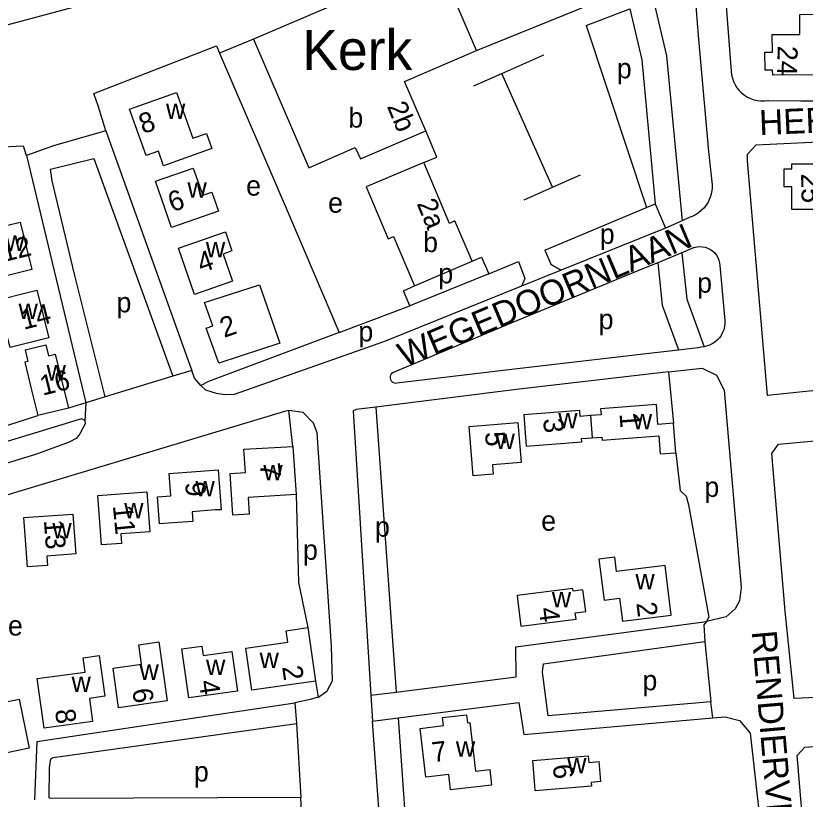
# Model space of a CAD drawing. Extents: x 162667 to 164645, y 379003 to 382150.
# Drawn here: x 162956.6 to 163114.4, y 380698.6 to 380855.2 of the extents above; entities that cross this region are included whole.
import ezdxf

# ---------------------------------------------------------------- set-up
doc = ezdxf.new("R2010")
doc.units = 0
for name, color, linetype in [('BLT_Basislijn', 7, 'Continuous'), ('BLT_Bebouwing', 7, 'Continuous'), ('BLT_Bebouwing_beschrifting', 7, 'Continuous'), ('BLT_Centroide', 7, 'Continuous'), ('BLT_Huisnummer', 7, 'Continuous'), ('BLT_Huisnummer_ tussenligend', 7, 'Continuous'), ('BLT_Huisnummer_zonder_bebouwing', 7, 'Continuous'), ('BLT_Onderverdeling_panden', 7, 'Continuous'), ('BLT_Plantopo', 7, 'Continuous'), ('BLT_Straatnaam', 7, 'Continuous')]:
    doc.layers.add(name, color=color, linetype=linetype)

msp = doc.modelspace()

# ---------------------------------------------------------------- linework, layer by layer
at = {"layer": 'BLT_Basislijn'}
for p, q in [((163088.77, 380900.71), (163093.01, 380851.28)), ((163097.8, 380867.69), (163099.6, 380844.11)), ((163048.68, 380848.26), (163078.42, 380860.34)), ((163070.6, 380853.24), (163079.3, 380856.59)), ((163070.6, 380853.24), (163082.65, 380816.85)), ((163004.13, 380850.53), (162997.32, 380847.73)), ((163093.01, 380851.28), (163095.05, 380828.03)), ((162997.32, 380847.73), (163011.22, 380815.34)), ((163053.74, 380843.66), (163062.11, 380847.38)), ((163048.12, 380841.17), (163053.74, 380843.66)), ((163063.84, 380820.9), (163053.74, 380843.66)), ((162974.63, 380832.17), (162973.15, 380837)), ((163095.05, 380828.03), (163095.75, 380821.4)), ((163063.84, 380820.9), (163069.45, 380823.39)), ((163058.23, 380818.4), (163063.84, 380820.9)), ((163082.65, 380816.85), (163084.41, 380817.59)), ((163084.41, 380817.59), (163086.47, 380812.74)), ((163062.33, 380808.32), (163082.65, 380816.85)), ((163011.22, 380815.34), (163021.24, 380791.89)), ((163089.75, 380814.22), (163086.47, 380812.74)), ((163091.16, 380814.86), (163089.75, 380814.22)), ((163086.47, 380812.74), (163065.6, 380804.31)), ((163089.71, 380807.83), (163084.9, 380805.83)), ((163092.2, 380808.86), (163089.71, 380807.83)), ((163051.13, 380803.59), (163057.07, 380806.1)), ((163097.31, 380805.27), (163098.28, 380794.29)), ((163065.6, 380804.31), (163057.67, 380801.11)), ((163057.67, 380801.11), (163030.31, 380790.06)), ((163055.73, 380793.81), (163031.87, 380783.8)), ((163089.07, 380788.44), (163093.44, 380788.97)), ((162991.78, 380784.29), (162988.01, 380783.14)), ((163032.77, 380781.8), (163055.11, 380784.48)), ((163087.06, 380784.04), (163088.07, 380773.75)), ((162988.01, 380783.14), (162974.46, 380778.99)), ((162970.62, 380777.82), (162967.11, 380776.75)), ((162970.62, 380777.82), (162970.41, 380774.29)), ((162974.46, 380778.99), (162970.62, 380777.82)), ((163011.98, 380769.12), (163011.16, 380776.3)), ((163028.59, 380776.98), (163032.63, 380720)), ((162935.79, 380767.31), (162961, 380775.26)), ((163094.34, 380730.12), (163095.54, 380718.06)), ((163016.48, 380722.18), (163017.02, 380718.95)), ((163027.57, 380719.36), (163027.92, 380714.18)), ((162960.84, 380710.09), (163012.38, 380717.87)), ((163012.38, 380717.87), (163012.69, 380713.68)), ((163095.92, 380714.84), (163095.54, 380718.06)), ((163032.99, 380714.82), (163037.19, 380655.68)), ((163012.69, 380713.68), (163013.54, 380698.94)), ((163032.11, 380655.01), (163027.92, 380714.18)), ((162960.84, 380710.09), (162960.36, 380698.45)), ((163013.81, 380693.92), (163013.54, 380698.94))]:
    msp.add_line(p, q, dxfattribs=at)
for points in [[(163069.84, 380918.61), (163086.65, 380847.18), (163089.75, 380814.22)], [(162840.83, 380822.66), (162867.92, 380830.07), (162925.19, 380845.45), (162970.08, 380857.48)], [(163079.3, 380856.59), (163081.7, 380846.37), (163084.41, 380817.59)], [(162973.15, 380837), (162972.21, 380839.65), (162996.7, 380849.18), (162997.32, 380847.73)], [(163099.6, 380844.11), (163099.67, 380843.41), (163099.82, 380842.72), (163100.05, 380842.05), (163100.35, 380841.42), (163100.73, 380840.82), (163101.16, 380840.26), (163101.66, 380839.76), (163102.21, 380839.32), (163102.81, 380838.94), (163103.45, 380838.64), (163104.11, 380838.41), (163104.8, 380838.25), (163105.5, 380838.17), (163106.21, 380838.18), (163106.91, 380838.26), (163107.02, 380838.28)], [(163107.02, 380838.28), (163113.52, 380838.2), (163120.01, 380838.19), (163126.5, 380838.27), (163132.99, 380838.42), (163139.49, 380838.66), (163145.97, 380838.98), (163152.45, 380839.37), (163158.93, 380839.85), (163165.4, 380840.4), (163170.83, 380840.93)], [(162974.63, 380832.17), (162964.12, 380829.17), (162958.77, 380827.28)], [(162974.63, 380832.17), (162991.39, 380785.36), (162991.78, 380784.29)], [(163038.14, 380825.84), (163040.75, 380826.94), (163038.56, 380832.19)], [(163120.29, 380780.66), (163106.85, 380779.26), (163102.83, 380826.2), (163102.84, 380827.55), (163104.55, 380829.4), (163136.41, 380830.9)], [(163128.17, 380719.46), (163112.14, 380718.68), (163110.34, 380736.19), (163107.68, 380767.7), (163109.06, 380769.56), (163171.9, 380775.35), (163190.48, 380777.82), (163219.37, 380783.65), (163245.36, 380791.12), (163256.99, 380795.58), (163276.84, 380806.74), (163300, 380822.44), (163309.76, 380830.07)], [(162958.77, 380827.28), (162958.13, 380829.16), (162953.82, 380828.94)], [(162958.77, 380827.28), (162970.62, 380777.82)], [(162974.46, 380778.99), (162968.4, 380803.26), (162963.9, 380822.2), (162963.57, 380824.55), (162972.18, 380826.66), (162988.01, 380783.14)], [(163095.75, 380821.4), (163095.75, 380820.68), (163095.66, 380819.96), (163095.5, 380819.26), (163095.26, 380818.58), (163094.95, 380817.93), (163094.56, 380817.32), (163094.11, 380816.75), (163093.6, 380816.24), (163093.04, 380815.79), (163092.43, 380815.4), (163091.78, 380815.08), (163091.16, 380814.86)], [(163062.33, 380808.32), (163063.55, 380805.53), (163065.6, 380804.31)], [(163089.71, 380807.83), (163090.72, 380798.51), (163094.18, 380789.04)], [(163092.2, 380808.86), (163092.74, 380809), (163093.3, 380809.05), (163093.86, 380809.03), (163094.41, 380808.92), (163094.94, 380808.74), (163095.43, 380808.49), (163095.89, 380808.16), (163096.29, 380807.78), (163096.64, 380807.34), (163096.92, 380806.86), (163097.13, 380806.34), (163097.26, 380805.79), (163097.31, 380805.27)], [(163047.8, 380806.16), (163049.65, 380806.97), (163051.13, 380803.59)], [(163057.07, 380806.1), (163058.36, 380802.67), (163057.67, 380801.11)], [(163084.9, 380805.83), (163082.05, 380804.65), (163055.73, 380793.81)], [(163084.9, 380805.83), (163085.81, 380797.36), (163089.07, 380788.44)], [(163051.13, 380803.59), (163035.33, 380797.23)], [(163035.33, 380797.23), (163034.11, 380800.18), (163036.27, 380801.23)], [(163021.24, 380791.89), (163035.33, 380797.23)], [(163098.28, 380794.29), (163098.3, 380793.67), (163098.23, 380793.05), (163098.09, 380792.44), (163097.87, 380791.85), (163097.58, 380791.3), (163097.22, 380790.79), (163096.8, 380790.33), (163096.32, 380789.93), (163095.8, 380789.59), (163095.24, 380789.32), (163094.64, 380789.13), (163094.18, 380789.04)], [(163021.24, 380791.89), (162995.09, 380782.11), (162993.61, 380781.31)], [(163030.31, 380790.06), (163000.27, 380779.49), (162998.3, 380779.41), (162996.74, 380779.69), (162994.6, 380780.35), (162993.61, 380781.31)], [(163094.18, 380789.04), (163094.03, 380789.01), (163093.44, 380788.97)], [(163055.11, 380784.48), (163082.6, 380787.66), (163089.07, 380788.44)], [(162993.61, 380781.31), (162992.34, 380782.77), (162991.78, 380784.29)], [(163087.06, 380784.04), (163086.53, 380783.98), (163057.23, 380780.57), (163028.59, 380776.98)], [(163087.06, 380784.04), (163093.81, 380784.75), (163096.62, 380783.33), (163098.15, 380780.34), (163101.56, 380740.93), (163101.21, 380738.22), (163100.35, 380736.62), (163098.59, 380735.03), (163094.65, 380734.11)], [(163031.87, 380783.8), (163031.65, 380783.6), (163031.5, 380783.34), (163031.41, 380783.05), (163031.41, 380782.76), (163031.49, 380782.47), (163031.64, 380782.21), (163031.85, 380782), (163032.11, 380781.85), (163032.4, 380781.78), (163032.77, 380781.8)], [(163011.16, 380776.3), (163010.29, 380776.11), (162877.74, 380736.14)], [(163017.02, 380718.95), (163017.1, 380718.97), (163018.85, 380720.24), (163019.89, 380722.24), (163019.71, 380729.15), (163016.85, 380771.84), (163016.11, 380773.74), (163014.04, 380775.89), (163011.16, 380776.3)], [(163028.59, 380776.98), (163024.65, 380776.49), (163024.03, 380776.21), (163027.57, 380719.36)], [(162970.41, 380774.29), (162969.76, 380774.62), (162928.14, 380761.95), (162927.72, 380761.42)], [(162970.41, 380774.29), (162970.46, 380773.59), (162969.39, 380771.59), (162968.64, 380770.72), (162967.29, 380769.93), (162960.56, 380767.51), (162949.18, 380764.04), (162932.93, 380759.41), (162931.44, 380759.51), (162928.02, 380760.46), (162927.72, 380761.42)], [(163088.52, 380767.84), (163089.35, 380760.28), (163090.59, 380759.14), (163091.04, 380757.43), (163095.12, 380734.97), (163094.65, 380734.11)], [(163116.28, 380665.57), (163112.77, 380707.3), (163114.27, 380709.01), (163147.61, 380711.21), (163185.6, 380714.88), (163208.39, 380718.9), (163230.08, 380724.48), (163246.33, 380729.8), (163260.42, 380735.06), (163271.22, 380739.44), (163282.17, 380744.37), (163282.98, 380744.48), (163295.56, 380751.32), (163300, 380754.05), (163310.75, 380759.91), (163318.6, 380764.96)], [(163012.66, 380759.47), (163013.08, 380741.92), (163014.96, 380732.88)], [(163032.63, 380720), (163056.6, 380723.05), (163056.51, 380729.03), (163094.65, 380734.11)], [(163094.65, 380734.11), (163094.1, 380733.45), (163094.34, 380730.12)], [(163095.54, 380718.06), (163063.01, 380715.27), (163061.86, 380724), (163062.08, 380725.66), (163094.34, 380730.12)], [(163027.57, 380719.36), (163032.63, 380720)], [(163017.02, 380718.95), (163015.44, 380718.52), (163012.38, 380717.87)], [(163032.99, 380714.82), (163057.16, 380717.88), (163058.15, 380711.53), (163095.92, 380714.84)], [(163027.92, 380714.18), (163032.99, 380714.82)], [(163095.92, 380714.84), (163098.38, 380715.05), (163101.21, 380714.31), (163103.37, 380711.77), (163107.27, 380676.68), (163107.36, 380673.84), (163106.24, 380671.45), (163103.92, 380669.79), (163099.19, 380669.11)], [(163013.54, 380698.94), (162963.56, 380698.7), (162963.24, 380698.86), (162963.31, 380704.87), (162963.62, 380706.67), (162964.1, 380706.94), (163012.69, 380713.68)]]:
    msp.add_lwpolyline(points, dxfattribs=at)
at = {"layer": 'BLT_Bebouwing'}
for p, q in [((162958.48, 380788.38), (162962.62, 380789.39)), ((162967.11, 380776.75), (162961, 380775.26)), ((163088.52, 380767.84), (163088.07, 380773.75)), ((163011.98, 380769.12), (163012.66, 380759.47)), ((163014.96, 380732.88), (163016.48, 380722.18)), ((163073.55, 380702.11), (163073.22, 380706.11))]:
    msp.add_line(p, q, dxfattribs=at)
for points in [[(163040.95, 380866.34), (163004.13, 380850.53)], [(163048.68, 380848.26), (163040.95, 380866.34)], [(163004.13, 380850.53), (163015.16, 380824.8), (163024.46, 380828.83), (163025.49, 380826.58), (163038.56, 380832.19)], [(163038.56, 380832.19), (163034.31, 380842.08), (163048.68, 380848.26)], [(162979.34, 380836.52), (162988.75, 380839.87), (162992.01, 380830.7), (162994.74, 380831.68), (162995.81, 380828.66), (162986.14, 380825.22), (162985.11, 380828.14), (162982.63, 380827.26), (162979.34, 380836.52)], [(163038.14, 380825.84), (163026.62, 380820.98), (163031.03, 380810.61), (163032.09, 380811.07), (163036.27, 380801.23)], [(163047.8, 380806.16), (163044.36, 380814.18), (163043.29, 380813.69), (163038.14, 380825.84)], [(163036.27, 380801.23), (163047.8, 380806.16)], [(162951.21, 380797.92), (162960.81, 380800.34), (162963.21, 380790.84), (162955.45, 380788.88), (162954.04, 380794.47), (162952.2, 380794.01), (162951.21, 380797.92)], [(162962.62, 380789.39), (162963.15, 380787.22), (162964.47, 380787.54), (162967.11, 380776.75)], [(162958.48, 380788.38), (162959.03, 380786.11), (162958.39, 380785.96), (162959.82, 380780.11), (162961, 380775.26)], [(163071.48, 380775.26), (163069.39, 380775.1), (163069.3, 380776.28), (163058.14, 380775.42), (163058.62, 380769.16)], [(163088.07, 380773.75), (163084.94, 380773.51), (163084.64, 380777.46), (163073.47, 380776.6), (163073.56, 380775.42), (163071.48, 380775.26)], [(163058.62, 380769.16), (163069.74, 380770.01), (163069.69, 380770.66), (163071.82, 380770.83)], [(163071.82, 380770.83), (163073.75, 380770.97), (163073.8, 380770.33), (163085.12, 380771.2), (163085.39, 380767.6), (163088.52, 380767.84)], [(163012.66, 380759.47), (163003.02, 380758.87), (163003.25, 380755.56), (162999.97, 380755.35), (162999.43, 380763.67), (163002.48, 380763.87), (163002.18, 380768.53), (163011.98, 380769.12)], [(163074.18, 380738.37), (163077.27, 380738.76), (163077.85, 380734.16), (163087.6, 380735.38), (163086.36, 380745.28), (163076.69, 380744.07), (163076.33, 380746.94), (163073.15, 380746.54), (163074.18, 380738.37)], [(163070.51, 380736.07), (163069.96, 380740.43), (163068.01, 380740.19), (163067.94, 380740.73), (163056.78, 380739.33), (163056.93, 380738.12), (163057.55, 380733.16), (163068.57, 380734.54), (163068.41, 380735.81), (163070.51, 380736.07)], [(163016.48, 380722.18), (163003.79, 380720.37), (163002.58, 380728.74), (163011, 380729.99), (163010.67, 380732.27), (163014.96, 380732.88)], [(163073.55, 380702.11), (163071.57, 380701.94), (163071.63, 380701.16), (163060.43, 380700.23), (163060.35, 380701.29), (163059.93, 380706.32), (163071, 380707.24), (163071.11, 380705.94), (163073.22, 380706.11)]]:
    msp.add_lwpolyline(points, dxfattribs=at)
for points in [[(163120.41, 380855.51), (163120.47, 380847.91), (163116.97, 380847.88), (163116.99, 380843.38), (163107.89, 380843.32), (163107.86, 380844.3), (163106.36, 380844.29), (163106.33, 380847.92), (163107.83, 380847.93), (163107.8, 380851.44), (163113.31, 380851.48), (163113.28, 380855.48)], [(163111.69, 380816.44), (163111.68, 380820.97), (163110.17, 380820.97), (163110.16, 380824.58), (163111.72, 380824.6), (163111.69, 380825.57), (163116.32, 380825.6), (163119.83, 380825.63), (163119.81, 380824.6), (163119.82, 380820.08), (163123.33, 380820.09), (163123.35, 380812.46), (163116.23, 380812.44), (163116.22, 380816.45)], [(162984.5, 380822.11), (162992.05, 380824.76), (162993.96, 380819.32), (162995.75, 380819.95), (162997.09, 380816.14), (162987.75, 380812.86)], [(162949.72, 380812.07), (162957.49, 380813.96), (162959.81, 380804.44), (162950.13, 380802.09), (162949.18, 380806), (162951.08, 380806.47)], [(162989.14, 380808.76), (162998.49, 380812), (162999.81, 380808.2), (162998.02, 380807.57), (162999.9, 380802.12), (162992.34, 380799.5)], [(163047.19, 380773.1), (163056.96, 380773.89), (163057.6, 380765.92), (163051.85, 380765.45), (163052, 380763.56), (163047.99, 380763.23)], [(162987.26, 380763.7), (162997.04, 380764.42), (162997.62, 380756.44), (162996.48, 380756.42), (162991.87, 380756.02), (162992, 380754.12), (162987.98, 380753.83), (162985.34, 380753.63), (162984.94, 380759.04), (162987.59, 380759.23)], [(162973.02, 380759.3), (162982.79, 380760), (162983.37, 380752.03), (162977.61, 380751.61), (162977.75, 380749.71), (162973.73, 380749.42)], [(162958.23, 380754.87), (162968, 380755.58), (162968.58, 380747.6), (162962.82, 380747.19), (162962.96, 380745.29), (162958.94, 380745)], [(162976.04, 380724.76), (162981.75, 380725.57), (162981.2, 380729.44), (162985.19, 380730.01), (162986.87, 380718.22), (162977.16, 380716.84)], [(162989.77, 380728.61), (162993.77, 380729.18), (162994.04, 380727.3), (162999.75, 380728.11), (163000.88, 380720.2), (162991.17, 380718.81)], [(162960.85, 380722.69), (162970.48, 380723.99), (162970.09, 380726.87), (162973.25, 380727.31), (162974.39, 380719.15), (162971.32, 380718.72), (162971.96, 380714.1), (162962.25, 380712.76)], [(162944.01, 380718.82), (162947.15, 380719.47), (162947.73, 380716.65), (162957.25, 380718.57), (162959.26, 380708.78), (162949.66, 380706.78), (162948.72, 380711.35), (162945.68, 380710.74)], [(163037.39, 380712.72), (163042.11, 380713.29), (163041.91, 380714.89), (163046.68, 380715.47), (163046.87, 380713.86), (163047.32, 380713.92), (163048.47, 380704.15), (163051.34, 380704.5), (163051.7, 380701.41), (163043.51, 380700.43), (163043.15, 380703.51), (163038.52, 380702.96)]]:
    msp.add_lwpolyline(points, close=True, dxfattribs=at)
at = {"layer": 'BLT_Onderverdeling_panden'}
msp.add_line((163071.48, 380775.26), (163071.82, 380770.83), dxfattribs=at)
at = {"layer": 'BLT_Plantopo'}
msp.add_lwpolyline([(162994.29, 380797.87), (163005.3, 380801.4), (163009.34, 380789.76), (162997.19, 380785.73), (162994.67, 380792.77), (162995.95, 380793.23)], close=True, dxfattribs=at)

# ---------------------------------------------------------------- texts
at = {"layer": 'BLT_Bebouwing_beschrifting'}
msp.add_text('Kerk', height=8, dxfattribs=at).set_placement((163013.85, 380844.36))
at = {"layer": 'BLT_Centroide'}
for s, p in [('p', (163076.72, 380842.69)), ('w', (162986.62, 380834.56)), ('b', (163023.07, 380832.84)), ('w', (162990.91, 380818.81)), ('e', (163002.64, 380819.24)), ('e', (163019.02, 380815.83)), ('p', (163073.32, 380809.6)), ('w', (162954.52, 380808.2)), ('b', (163038.01, 380807.94)), ('w', (162994.59, 380806.88)), ('p', (163041.05, 380801.7)), ('p', (163092.77, 380799.83)), ('p', (162976.73, 380795.9)), ('w', (162957.15, 380794.59)), ('p', (163073.09, 380792.54)), ('p', (163025.07, 380790.1)), ('w', (162962.75, 380782.28)), ('w', (163065.01, 380772.72)), ('w', (163079.92, 380772.53)), ('w', (163052.48, 380768.56)), ('w', (163006.08, 380762.34)), ('w', (162992.51, 380759.12)), ('p', (163094.22, 380759.01)), ('w', (162978.26, 380754.72)), ('p', (163028.39, 380751.06)), ('e', (163061.61, 380752.25)), ('w', (162963.91, 380750.72)), ('p', (163014, 380746.44)), ('w', (163080.43, 380740.56)), ('w', (163063.73, 380736.94)), ('e', (162955.04, 380731.29)), ('w', (163005.32, 380724.82)), ('w', (162981.32, 380722.44)), ('w', (162994.62, 380723.38)), ('w', (162967.74, 380720.03)), ('p', (163081.84, 380720.35)), ('w', (163044.55, 380707.06)), ('w', (163066.8, 380703.75)), ('p', (162992.2, 380702.12))]:
    msp.add_text(s, height=4, dxfattribs=at).set_placement(p)
at = {"layer": 'BLT_Huisnummer'}
for s, rotation, p in [('24', 268.7, (163108.88, 380849.23)), ('2b', 292.5526, (163030.73, 380837.11)), ('8', 19.1155, (162982.03, 380831.53)), ('25', 271.4785, (163113.53, 380823.66)), ('6', 19.3482, (162987.87, 380815.89)), ('2a', 292.5526, (163036.67, 380817.66)), ('12', 13.6544, (162954.21, 380805.96)), ('4', 19.3482, (162993.69, 380803.74)), ('14', 14.1596, (162958.18, 380792.41)), ('16', 13.7357, (162961.96, 380779.24)), ('1', 274.3819, (163077.25, 380775.66)), ('5', 275.5854, (163050.34, 380771.9)), ('7', 275.5854, (163005.37, 380765.64)), ('9', 275.5854, (162990.42, 380761.87)), ('11', 275.5854, (162975.99, 380757.22)), ('13', 274.1136, (162962.21, 380754.34)), ('4', 277.1335, (163061.12, 380736.74)), ('2', 277.1299, (163080.62, 380737.77)), ('2', 278.0949, (163009.82, 380725.05)), ('4', 278.0949, (162993.18, 380722.16)), ('6', 277.9472, (162979.87, 380720.52)), ('8', 277.9472, (162964.42, 380716.38)), ('7', 6.9888, (163039.99, 380705.95)), ('6', 274.7439, (163063.93, 380705.45))]:
    msp.add_text(s, height=4, rotation=rotation, dxfattribs=at).set_placement(p)
at = {"layer": 'BLT_Huisnummer_ tussenligend'}
msp.add_text('3', height=4, rotation=274.3805, dxfattribs=at).set_placement((163062, 380774.62))
at = {"layer": 'BLT_Huisnummer_zonder_bebouwing'}
msp.add_text('2', height=4, rotation=19.4709, dxfattribs=at).set_placement((162998.24, 380790.78))
at = {"layer": 'BLT_Straatnaam'}
for s, height, rotation, p in [('HERTENSPRONG', 4.9999, 2.425, (163105.26, 380831.34)), ('WEGEDOORNLAAN', 5, 22.9119, (163034.35, 380784.78)), ('RENDIERVELD', 5, 274.9213, (163103.65, 380732.11))]:
    msp.add_text(s, height=height, rotation=rotation, dxfattribs=at).set_placement(p)

doc.saveas('drawing.dxf')
